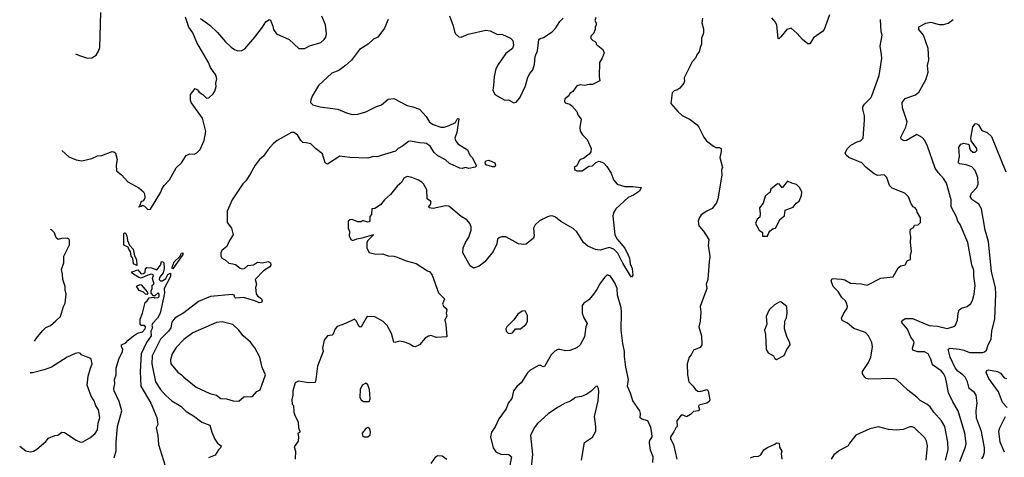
# Model space of a CAD drawing. Extents: x 1995161 to 2088924, y 769148 to 906007.
# Tile 301 of 335: x 2012402 to 2021176, y 890891 to 894792. Entities that reach past the tile are written whole.
import ezdxf

# ---------------------------------------------------------------- set-up
doc = ezdxf.new("R2010")
doc.units = 0

msp = doc.modelspace()

# ---------------------------------------------------------------- linework, layer by layer
at = {"layer": '0CON20XD'}
for points in [[(2012900, 894486.4), (2012934, 894474), (2013005, 894450), (2013045, 894453.3), (2013083, 894477), (2013105, 894512.5), (2013115.8, 894545), (2013126.2, 894855)], [(2012777.5, 893627), (2012838.6, 893568.6), (2012905, 893542), (2012955, 893534.4), (2013045.4, 893554.6), (2013095, 893577.1), (2013135, 893580.8), (2013225, 893616.7), (2013240, 893615), (2013255, 893602.5), (2013270, 893545), (2013260, 893495), (2013263.9, 893443.9), (2013309.3, 893409.3), (2013365, 893347.5), (2013463.6, 893293.6), (2013506.4, 893256.4), (2013515, 893240), (2013517.5, 893205), (2013511.7, 893188.3), (2013500, 893175), (2013485, 893170), (2013470, 893130), (2013462.5, 893125), (2013465, 893120), (2013470, 893130), (2013485, 893130), (2013495, 893137.5), (2013515, 893130), (2013545, 893100), (2013566.4, 893103.6), (2013660, 893255), (2013667.7, 893282.3), (2013688.8, 893315), (2013737.5, 893365), (2013795, 893471.2), (2013843.9, 893516.1), (2013885, 893580), (2013915, 893596.7), (2013955, 893594), (2013978.8, 893605), (2014010, 893635), (2014046.2, 893715), (2014060, 893795), (2014031.2, 893915), (2013931.2, 894055), (2013924, 894075), (2013922.5, 894125), (2013965, 894177.5), (2013985, 894167.5), (2014002.5, 894145), (2014035, 894123.8), (2014065, 894093.8), (2014087.5, 894095), (2014125, 894130), (2014141.2, 894155), (2014152, 894195), (2014150, 894225), (2014157.1, 894265), (2014148.3, 894298.3), (2014102.9, 894365), (2014085, 894408.8), (2013979.7, 894589.7), (2013946, 894675), (2013908, 894725), (2013878.8, 894815)], [(2015685, 894793.8), (2015651.8, 894715), (2015592.5, 894637.5), (2015555, 894618.6), (2015506.6, 894573.4), (2015429.2, 894525), (2015358.3, 894431.7), (2015305, 894383.1), (2015245, 894340), (2015184.3, 894315), (2015065.8, 894205), (2015008.9, 894111.1), (2014992, 894065), (2014994.2, 894054.2), (2015015, 894034.2), (2015075, 894015.7), (2015237.5, 893995), (2015315, 893960.6), (2015365, 893948.1), (2015415, 893950), (2015485, 893969.4), (2015582.2, 894017.8), (2015625, 894031.5), (2015685, 894084.3), (2015735, 894090), (2015855, 894026), (2015905, 894016), (2015964.1, 893994.1), (2016025, 893928.8), (2016055, 893878), (2016085, 893858.6), (2016153.6, 893833.6), (2016185, 893833.1), (2016229.8, 893850.2), (2016283.8, 893876.2), (2016300, 893905), (2016305, 893910), (2016315, 893907.5), (2016298, 893785), (2016280, 893735), (2016286, 893715), (2016306.7, 893686.7), (2016393, 893633), (2016412.5, 893585), (2016432.5, 893565), (2016470, 893495), (2016470, 893485), (2016461.7, 893478.3), (2016405, 893466.7), (2016375, 893473.3), (2016345, 893466), (2016325, 893469.2), (2016230.3, 893510.3), (2016195, 893543.8), (2016127, 893577), (2016095, 893608), (2016059.4, 893665), (2016027.3, 893687.2), (2016005, 893692.7), (2015965, 893693.1), (2015885, 893707.7), (2015865, 893705.4), (2015814, 893665), (2015775.4, 893644.6), (2015751.3, 893618.7), (2015585, 893569.2), (2015555, 893572.5), (2015505, 893557.5), (2015345, 893564.4), (2015255, 893575.6), (2015145, 893504.4), (2015125, 893516.7), (2015101.2, 893595), (2015036.7, 893645), (2014995, 893684.4), (2014955, 893695.6), (2014925, 893696), (2014906.2, 893715), (2014876, 893765), (2014845, 893786.7), (2014825, 893786.9), (2014696.2, 893715), (2014659.2, 893685), (2014615, 893635.8), (2014575.5, 893574.5), (2014537.5, 893545), (2014499.2, 893495), (2014456.2, 893415), (2014416, 893355), (2014390.3, 893329.7), (2014295.7, 893185), (2014250, 893085), (2014250.8, 892985), (2014288.8, 892935), (2014304.2, 892875), (2014272, 892825), (2014248.8, 892771.2), (2014203.8, 892735), (2014193.3, 892715), (2014193, 892687), (2014202.5, 892665), (2014231.4, 892651.4), (2014265, 892621.2), (2014300, 892615), (2014325, 892609.2), (2014365, 892577.5), (2014385, 892571.5), (2014404.5, 892575.5), (2014435, 892600), (2014485, 892607.5), (2014520.7, 892629.3), (2014565, 892624.2), (2014615, 892636.7), (2014636.7, 892625), (2014638.8, 892605), (2014630, 892590), (2014575, 892554), (2014500, 892475), (2014513.3, 892435), (2014503.6, 892403.6), (2014509.5, 892349.5), (2014521.9, 892331.9), (2014556.2, 892305), (2014563.8, 892285), (2014557.7, 892272.3), (2014535, 892266.7), (2014495.8, 892285.8), (2014395.5, 892315.5), (2014325, 892310), (2014318, 892315), (2014313.8, 892335), (2014295, 892341.5), (2014102.5, 892325), (2013995, 892281.4), (2013865, 892180.3), (2013785, 892131.9), (2013757.2, 892095), (2013749.7, 892045), (2013727.6, 892015), (2013655.3, 891945), (2013581.9, 891795), (2013579.7, 891725), (2013612.6, 891562.6), (2013657.8, 891495), (2013705, 891441.1), (2013756.7, 891395), (2013837.2, 891347.2), (2013885, 891300), (2013951.4, 891261.4), (2014025, 891204), (2014097.1, 891177.1), (2014113.8, 891115), (2014141.7, 891051.7), (2014165, 891017.5), (2014197.5, 890995), (2014192.5, 890975), (2014172.7, 890957.3), (2014145, 890909.2), (2014085, 890887.5)], [(2014012.9, 894802.9), (2014095, 894741.9), (2014165, 894678.6), (2014237.1, 894595), (2014287.2, 894547.2), (2014315, 894525.7), (2014345, 894512.9), (2014382.1, 894517.9), (2014406.6, 894533.4), (2014495.8, 894635), (2014566, 894725), (2014595, 894773.3), (2014625, 894792.5), (2014637, 894787), (2014657.5, 894735), (2014662.5, 894705), (2014690, 894665), (2014802.5, 894615), (2014890, 894535), (2014942.5, 894535), (2014985, 894558.1), (2015055, 894580), (2015085, 894589.2), (2015115, 894614), (2015128.6, 894635), (2015136.9, 894665), (2015125.6, 894745), (2015094.7, 894824.7)], [(2017535, 894812.5), (2017527.5, 894785), (2017537.5, 894765), (2017540, 894745), (2017530, 894725), (2017530, 894705), (2017515, 894670), (2017490, 894645), (2017490, 894625), (2017510, 894605), (2017525, 894600), (2017540, 894585), (2017540, 894575), (2017597.5, 894525), (2017610, 894495), (2017591.7, 894448.3), (2017568.3, 894411.7), (2017566.7, 894285), (2017571.7, 894248.3), (2017505, 894213.3), (2017475, 894213.3), (2017436, 894204), (2017395, 894210), (2017367.9, 894202.1), (2017329.3, 894150.7), (2017305, 894132.5), (2017296.2, 894113.8), (2017260, 894085), (2017257.5, 894065), (2017261.7, 894051.7), (2017305, 894037.5), (2017323, 894023), (2017367.5, 893975), (2017374.1, 893944.1), (2017405.7, 893905), (2017391.9, 893831.9), (2017395, 893797.5), (2017417.5, 893765), (2017459.2, 893725), (2017493.6, 893643.6), (2017490, 893615), (2017476.4, 893593.6), (2017426.1, 893553.9), (2017405, 893548.8), (2017386.2, 893535), (2017365, 893490), (2017343.3, 893475), (2017347.5, 893455), (2017365, 893443.3), (2017415, 893443.3), (2017473.9, 893486.1), (2017505, 893490), (2017535, 893517.5), (2017565, 893530), (2017605, 893516.7), (2017635, 893482.5), (2017671.2, 893425), (2017693, 893363), (2017725, 893326), (2017794.2, 893304.2), (2017865, 893304.4), (2017940, 893295), (2017925, 893263.3), (2017871.3, 893228.7), (2017825, 893208), (2017715, 893106.2), (2017695, 893077.5), (2017687.5, 893045), (2017704.3, 892875), (2017724.4, 892835), (2017794.5, 892754.5), (2017824.3, 892694.3), (2017836, 892665), (2017842, 892615), (2017858.8, 892575), (2017866.1, 892513.9), (2017855, 892497.5), (2017845, 892510), (2017775, 892621.9), (2017731.8, 892711.8), (2017697.2, 892747.2), (2017655, 892761.8), (2017575, 892738.2), (2017532.9, 892742.9), (2017465, 892774.6), (2017425.6, 892805), (2017365, 892901.1), (2017335, 892930.4), (2017223.4, 892993.4), (2017175, 893030.6), (2017155, 893040.8), (2017135, 893042.5), (2017105, 893035.6), (2017035, 892998.6), (2016995, 892963.3), (2016980, 892935), (2016985.6, 892865), (2016981.1, 892845), (2016915, 892791.8), (2016895, 892787.5), (2016846.7, 892795), (2016733.3, 892856.7), (2016695, 892856.2), (2016675, 892848.8), (2016660, 892835), (2016654, 892795), (2016622, 892725), (2016546.8, 892633.2), (2016495, 892593.8), (2016445, 892576.7), (2016415, 892597.5), (2016350, 892715), (2016352.3, 892757.7), (2016373, 892807), (2016405.5, 892854.5), (2016424.3, 892915), (2016425.6, 892945), (2016412.5, 892975), (2016387.6, 893007.6), (2016335, 893036.2), (2016225, 893130.4), (2016195, 893132), (2016085, 893109.2), (2016050, 893115), (2016047.5, 893125), (2016062.5, 893145), (2016067.5, 893165), (2016062.5, 893175), (2016033.8, 893195), (2016028.6, 893275), (2015998.7, 893328.7), (2015985, 893344.2), (2015955, 893360), (2015895, 893386.2), (2015855, 893393.8), (2015825, 893378.8), (2015806, 893345), (2015765, 893307.5), (2015706.4, 893233.6), (2015653.3, 893185), (2015618.3, 893141.7), (2015565, 893107.5), (2015540, 893105), (2015536.7, 893055), (2015523, 893037), (2015521.7, 892998.3), (2015515, 892990), (2015505, 892987.5), (2015465, 893000), (2015455, 893000), (2015445, 892990), (2015415, 892990), (2015365, 893010), (2015343, 893007), (2015330, 892995), (2015330, 892935), (2015340, 892905), (2015337.5, 892865), (2015351.4, 892831.4), (2015370, 892825), (2015405, 892838), (2015455, 892846)], [(2016231.2, 894825), (2016265.7, 894735.7), (2016275, 894687.5), (2016285, 894666.7), (2016315, 894640), (2016335, 894636.7), (2016397.7, 894662.3), (2016555, 894698), (2016595, 894691.2), (2016655, 894664), (2016705, 894658.8), (2016775.7, 894625.7), (2016796.7, 894605), (2016801.2, 894565), (2016793.3, 894535), (2016735, 894490), (2016665, 894393.3), (2016645, 894353.3), (2016628.6, 894285), (2016624, 894204), (2016617.5, 894165), (2016635, 894124.4), (2016725, 894075.5), (2016757.1, 894077.1), (2016805, 894050.6), (2016825, 894056), (2016858.6, 894095), (2016909.1, 894200.9), (2016930.9, 894279.1), (2016947.7, 894312.3), (2016975.7, 894345), (2016990, 894395), (2016995.8, 894464.2), (2017016.1, 894513.9), (2017027.5, 894615), (2017040, 894625), (2017068.3, 894631.7), (2017147.5, 894685), (2017180.5, 894719.5), (2017215, 894776.2), (2017243.8, 894805)], [(2018487.1, 894805), (2018480, 894765), (2018495, 894710), (2018495.7, 894675), (2018478, 894625), (2018476.1, 894573.9), (2018466.7, 894545), (2018456.1, 894503.9), (2018440, 894485), (2018425, 894447.5), (2018393.3, 894415), (2018323.8, 894275), (2018326.2, 894245), (2018320, 894225), (2018285, 894182.5), (2018257, 894163), (2018233, 894157), (2018215, 894140), (2018203.3, 894045), (2018265, 893972.5), (2018305, 893937.5), (2018375, 893902.5), (2018437.5, 893855), (2018453.6, 893833.6), (2018496.7, 893745), (2018522.3, 893712.3), (2018584.2, 893664.2), (2018605, 893653.8), (2018635, 893652.5), (2018652.5, 893642.5), (2018653, 893617), (2018640, 893565), (2018663.3, 893475), (2018656.7, 893455), (2018660, 893405), (2018623.9, 893196.1), (2018610.7, 893159.3), (2018571.7, 893108.3), (2018523.9, 893086.1), (2018475, 893052.5), (2018456.4, 893023.6), (2018447.5, 892995), (2018452.5, 892955), (2018495, 892907.5), (2018541.7, 892831.7), (2018538, 892775), (2018547.8, 892707.8), (2018552, 892675), (2018544.2, 892635.8), (2018533.3, 892475), (2018520, 892435), (2018526.2, 892395), (2018466.2, 892235), (2018472.5, 892185), (2018465.8, 892105), (2018452.5, 892055), (2018478.8, 891975), (2018479.2, 891895), (2018465, 891870), (2018407.5, 891845), (2018386.7, 891805), (2018366.7, 891785), (2018350, 891725), (2018351.2, 891625), (2018365, 891562.5), (2018403.9, 891523.9), (2018423.3, 891495), (2018445, 891480), (2018465, 891476.7), (2018526.2, 891496.2), (2018536.7, 891485), (2018551.2, 891405), (2018545, 891390), (2018525, 891373.3), (2018452.5, 891355), (2018450, 891345), (2018460, 891315), (2018450, 891305), (2018405, 891300), (2018378.3, 891271.7), (2018345, 891253.3), (2018315, 891267.5), (2018295, 891267.5), (2018257.5, 891215), (2018260, 891165), (2018247.5, 891155), (2018230.5, 891119.5), (2018202.5, 891075), (2018202.5, 891055), (2018227.5, 891005), (2018257.5, 890875)], [(2019618, 894835), (2019571.2, 894705), (2019555, 894686.7), (2019475, 894630), (2019443.6, 894576.4), (2019425, 894576.7), (2019377.5, 894615), (2019329.5, 894669.5), (2019275, 894717.5), (2019237.5, 894705), (2019185, 894640), (2019165, 894622.5), (2019160, 894625), (2019148.8, 894745), (2019135, 894772.5), (2019105, 894807.5)], [(2020651.8, 890865), (2020675, 890957.5), (2020673.8, 891025), (2020644.5, 891165), (2020615, 891217.1), (2020546.7, 891295), (2020515, 891340.6), (2020485, 891365.6), (2020425, 891398), (2020397.4, 891427.4), (2020315, 891490), (2020215, 891585.7), (2020185, 891594.3), (2019967.3, 891587.3), (2019945, 891594), (2019932, 891605), (2019913.3, 891635), (2019913.3, 891655), (2019966.2, 891735), (2019987.5, 891785), (2020002.5, 891875), (2019994.1, 891914.1), (2019966.2, 891975), (2019940, 892005), (2019835, 892040), (2019778.3, 892088.3), (2019730, 892110), (2019725, 892130), (2019746.2, 892175), (2019775, 892220), (2019777.5, 892235), (2019770, 892265), (2019759.2, 892285), (2019729.2, 892315), (2019695, 892370), (2019650.8, 892415), (2019634.2, 892465), (2019642.5, 892485), (2019725, 892480), (2019755, 892472), (2019805, 892444.4), (2019898.8, 892438.8), (2019955, 892426.7), (2020075, 892488.8), (2020185, 892498.8), (2020230.3, 892579.7), (2020255, 892596.7), (2020293, 892607), (2020313.6, 892646.4), (2020340, 892655), (2020340, 892695), (2020348.8, 892725), (2020338.8, 892805), (2020343.8, 892855), (2020337.5, 892895), (2020340, 892925), (2020365, 892940), (2020375, 892960), (2020407, 892963), (2020427.5, 892985), (2020427.5, 893025), (2020400, 893075), (2020397.5, 893095), (2020380, 893115), (2020363.6, 893123.6), (2020345, 893150), (2020323, 893213), (2020290, 893245), (2020175, 893290), (2020153.3, 893315), (2020127.5, 893385), (2020105, 893410), (2020047, 893403), (2020015, 893418.8), (2019944.3, 893475), (2019905, 893515.6), (2019790, 893565), (2019765.8, 893585), (2019756.2, 893605), (2019777, 893643), (2019807.7, 893672.3), (2019865, 893704), (2019895, 893712.9), (2019919.2, 893735), (2019930.8, 893895), (2019929.2, 893935), (2019914.3, 893995), (2019915.8, 894015), (2019930.7, 894039.3), (2019985, 894094), (2019995, 894113.3), (2020061.9, 894295), (2020083.5, 894445), (2020082.8, 894482.8), (2020069.2, 894555), (2020086, 894655), (2020078, 894685), (2020072.5, 894795)], [(2020778.4, 890855), (2020829.5, 890985), (2020835.5, 891015), (2020824.6, 891105), (2020764.5, 891305), (2020716.1, 891386.1), (2020678.1, 891465), (2020663.1, 891546.9), (2020652.4, 891602.4), (2020635, 891638.6), (2020613.3, 891663.3), (2020534.7, 891714.7), (2020522.2, 891765), (2020497.5, 891815), (2020465, 891830), (2020405, 891830.8), (2020360, 891845), (2020356.2, 891865), (2020371.2, 891915), (2020368.8, 891925), (2020343.2, 891963.2), (2020312.3, 892032.3), (2020260, 892095), (2020270, 892115), (2020291.7, 892128.3), (2020358.7, 892128.7), (2020505, 892066.4), (2020581.3, 892061.3), (2020665, 892040), (2020725, 892056.7), (2020740.7, 892069.3), (2020758.8, 892115), (2020764, 892175), (2020773.8, 892205), (2020795, 892222), (2020845, 892236.2), (2020876.8, 892263.2), (2020890.9, 892289.1), (2020907.1, 892345), (2020916.6, 892423.4), (2020904.5, 892505.5), (2020903.6, 892555), (2020886.1, 892606.1), (2020849.5, 892805), (2020781.4, 892965), (2020762.9, 892995), (2020750, 893035), (2020701.9, 893125), (2020702.2, 893185), (2020660, 893335), (2020635, 893375.8), (2020585, 893428.6), (2020558.5, 893468.5), (2020491.2, 893665), (2020466.5, 893716.5), (2020445, 893740.6), (2020395, 893768.6), (2020305, 893714.3), (2020281.9, 893711.9), (2020256.1, 893726.1), (2020253.8, 893745), (2020297.5, 893835), (2020309.5, 893880.5), (2020267.4, 894007.4), (2020266.9, 894055), (2020291.3, 894088.7), (2020385, 894121.2), (2020415, 894146.7), (2020476.2, 894255), (2020496.7, 894325), (2020491.2, 894385), (2020502, 894435), (2020495.9, 894534.1), (2020454.5, 894654.5), (2020413.8, 894705), (2020415, 894727.5), (2020475, 894760), (2020519.5, 894770.5), (2020595, 894748), (2020635, 894748.8), (2020675, 894760), (2020720, 894795)], [(2020975, 890879.1), (2020987.3, 890895), (2020998.8, 890935), (2020999.6, 890975), (2020972.1, 891122.1), (2020928.9, 891238.9), (2020925.4, 891304.6), (2020933.3, 891375), (2020924.2, 891444.2), (2020909.7, 891469.7), (2020862.9, 891505), (2020847.7, 891565), (2020825.4, 891605), (2020805, 891627.7), (2020760.3, 891660.3), (2020737.7, 891687.7), (2020692.9, 891785), (2020675.8, 891854.2), (2020694.6, 891865.4), (2020775, 891854.6), (2020815.4, 891845.4), (2020865, 891824.2), (2020985, 891826), (2020999.7, 891830.3), (2021015.8, 891845), (2021032, 891895), (2021060, 891945), (2021065.6, 892015), (2021092.5, 892125), (2021100.9, 892345), (2021095.7, 892405.7), (2021060.6, 892545), (2021035.5, 892815), (2021006.2, 892915), (2020972.5, 893105), (2020948, 893148), (2020885, 893188.8), (2020870.9, 893215), (2020884.4, 893245), (2020931.1, 893295), (2020941.8, 893325), (2020939.6, 893385), (2020916.4, 893446.4), (2020885, 893481.1), (2020835, 893498.9), (2020775, 893506), (2020766, 893515), (2020766, 893525), (2020776.9, 893573.1), (2020771.4, 893655), (2020787.3, 893682.7), (2020815, 893691.2), (2020855, 893682.5), (2020862.5, 893675), (2020866.2, 893645), (2020875, 893627.5), (2020895, 893611.2), (2020915, 893610), (2020931.2, 893625), (2020930, 893645), (2020881.7, 893711.7), (2020876.4, 893736.4), (2020895, 893837.5), (2020915, 893863.3), (2020925, 893866.2), (2020945, 893853.8), (2020975, 893804), (2021023.3, 893785), (2021060.7, 893750.7), (2021188.8, 893435)], [(2016615, 893479.2), (2016557, 893497), (2016550, 893515), (2016555.9, 893534.1), (2016581.2, 893541.2), (2016635.8, 893515.8), (2016642, 893495), (2016635, 893481.2), (2016615, 893479.2)], [(2019021.7, 892861.7), (2019065, 892862.5), (2019077.5, 892895), (2019090.5, 892909.5), (2019115, 892930), (2019137.5, 892935), (2019177.5, 893015), (2019217.5, 893045), (2019222.5, 893095), (2019295, 893121.2), (2019320, 893155), (2019346.2, 893175), (2019368, 893225), (2019370, 893255), (2019355, 893293.3), (2019325, 893323.3), (2019283.6, 893333.6), (2019245, 893353.3), (2019195, 893293.3), (2019172.5, 893325), (2019155, 893330), (2019095, 893280), (2019085, 893250), (2019073.6, 893246.4), (2019045, 893217.5), (2019027.5, 893155), (2018993.8, 893115), (2019000, 893065), (2018997, 893033), (2018972.5, 893015), (2018960, 892975), (2018992.5, 892915), (2019020, 892895), (2019021.7, 892861.7)], [(2012534.9, 891925.4), (2012560, 891965), (2012607.9, 892022.1), (2012635, 892048), (2012675, 892066.2), (2012722.7, 892107.3), (2012764.2, 892145.8), (2012792, 892235), (2012808, 892265), (2012816.2, 892345), (2012806, 892385), (2012806.2, 892415), (2012786, 892475), (2012783.8, 892525), (2012774.1, 892564.1), (2012794.2, 892625), (2012796.2, 892685), (2012846.7, 892785), (2012846.7, 892825), (2012842.5, 892835), (2012825, 892843.3), (2012775, 892841.2), (2012745, 892833.3), (2012727.7, 892847.7), (2012711.2, 892891.2), (2012685, 892918.8), (2012676.9, 892921.7)], [(2013445, 892600), (2013416, 892615), (2013409.4, 892665), (2013394.4, 892685), (2013390.6, 892725), (2013373.3, 892745), (2013367.5, 892765), (2013335, 892780), (2013328.9, 892788.9), (2013328.8, 892885), (2013335, 892893.3), (2013345, 892888.8), (2013355, 892866.2), (2013361.2, 892825), (2013381.7, 892781.7), (2013411.9, 892745), (2013426.1, 892686.1), (2013442.2, 892655), (2013445, 892600)], [(2015455, 892846), (2015557, 892877), (2015505, 892823.3), (2015495.8, 892804.2), (2015494.3, 892755), (2015515, 892716.7), (2015575, 892701.2), (2015635, 892703.8), (2015685, 892687.5), (2015735, 892684.3), (2015765, 892675.6), (2015845, 892642), (2015935, 892620), (2016035, 892553.3), (2016057.5, 892545), (2016077.5, 892515), (2016135, 892357.5), (2016186.7, 892305), (2016170, 892255), (2016177, 892237), (2016199.3, 892219.3), (2016206.7, 892205), (2016203.3, 892175), (2016208.3, 892151.7), (2016191.2, 892115), (2016200, 892075), (2016207.5, 891965), (2016115, 891960), (2016065.5, 891975.5), (2016045, 891971.8), (2016015, 891953.5), (2015965, 891893.5), (2015926.7, 891876.7), (2015908.3, 891878.3), (2015879.5, 891899.5), (2015835, 891916.7), (2015785, 891926.7), (2015745, 891913.3), (2015735, 891917.5), (2015713.8, 891995), (2015675.8, 892065.8), (2015640.5, 892100.5), (2015565, 892142.5), (2015505, 892145.8), (2015491.5, 892138.5), (2015445, 892054), (2015435, 892052), (2015425, 892058.8), (2015404.4, 892104.4), (2015385, 892123.8), (2015305, 892083.3), (2015231.7, 892058.3), (2015212.3, 892037.7), (2015195, 891987.5), (2015185, 891980), (2015145, 891973.8), (2015114.2, 891935.8), (2015100, 891865), (2015106.2, 891835), (2015054.2, 891705), (2015042, 891585), (2015033.3, 891556.7), (2014975, 891554), (2014885, 891571.2), (2014856.4, 891553.6), (2014836.7, 891485), (2014836.7, 891445), (2014826.7, 891405), (2014830, 891365), (2014841.7, 891351.7), (2014843.8, 891295), (2014855, 891267.5), (2014883.3, 891205), (2014886.7, 891155), (2014897.5, 891125), (2014895, 891110), (2014880, 891105), (2014887.5, 891075), (2014883.8, 891035), (2014848.8, 890985), (2014858, 890945), (2014856.7, 890875)], [(2013765, 892572.5), (2013760, 892575), (2013761.2, 892585), (2013778.8, 892635), (2013828.3, 892681.7), (2013845, 892710), (2013855, 892712.5), (2013855, 892697.5), (2013765, 892572.5)], [(2013242.2, 890887.8), (2013261.1, 890948.9), (2013260, 891025), (2013273.6, 891165), (2013312.9, 891305), (2013287.2, 891387.2), (2013243.2, 891485), (2013240.5, 891505), (2013249.7, 891545), (2013245.4, 891585), (2013261.1, 891625), (2013260.7, 891685), (2013284.7, 891765), (2013319.2, 891835), (2013321.2, 891855), (2013310, 891875), (2013307.5, 891895), (2013348.8, 891911.2), (2013368, 891935), (2013417.1, 891975), (2013451.8, 891998.2), (2013495, 892008.5), (2013520.8, 892035), (2013523.8, 892055), (2013515, 892066.2), (2013485, 892067.5), (2013475.6, 892075.6), (2013475, 892123.8), (2013496, 892175), (2013519.3, 892270.7), (2013537.5, 892285), (2013556.4, 892313.6), (2013598.3, 892318.3), (2013605, 892312.5), (2013635, 892316.2), (2013643.8, 892325), (2013645.6, 892345), (2013635, 892357.5), (2013605, 892330), (2013595, 892330), (2013572.5, 892355), (2013572.5, 892375), (2013582.5, 892395), (2013583, 892427), (2013600, 892435), (2013585.8, 892485), (2013595, 892516.7), (2013575, 892522.5), (2013544.4, 892515.6), (2013485, 892488), (2013463.3, 892493.3), (2013396.7, 892535), (2013404.4, 892545.6), (2013455, 892563.3), (2013485, 892526), (2013505, 892529.2), (2013518.9, 892541.1), (2013524.2, 892575), (2013535, 892584), (2013575, 892578.6), (2013625, 892561.2), (2013656.7, 892605), (2013665, 892636.7), (2013677.5, 892635), (2013686, 892625), (2013689.2, 892575), (2013679.2, 892535), (2013648.6, 892495), (2013645.8, 892475), (2013656.7, 892465), (2013675, 892463.1), (2013705, 892486), (2013720.6, 892519.4), (2013745, 892532.5), (2013745, 892502), (2013690, 892395), (2013691.3, 892355), (2013654.7, 892175.3), (2013628.7, 892131.3), (2013583.8, 892085), (2013579.6, 892065), (2013584.2, 892045.8), (2013571.8, 892015), (2013573.1, 891975), (2013531.9, 891915), (2013483.8, 891815), (2013476.7, 891655), (2013480.5, 891525), (2013568.9, 891375), (2013624, 891245), (2013633.8, 891185), (2013618.8, 891155), (2013633.8, 891085), (2013639.6, 891005), (2013698.2, 890815)], [(2018042.5, 890845), (2018047.5, 890895), (2018023.6, 890953.6), (2018013.6, 891016.4), (2018014.1, 891035.9), (2018036.7, 891075), (2018036.1, 891106.1), (2018026.4, 891156.4), (2018000, 891215), (2017945, 891231.2), (2017931.7, 891241.7), (2017933, 891283), (2017926.7, 891305), (2017864.1, 891394.1), (2017848.8, 891455), (2017818.8, 891525), (2017828, 891585), (2017803.1, 891695), (2017790.9, 891790.9), (2017791.2, 891835), (2017775.6, 891905), (2017760, 892025), (2017765.4, 892185.4), (2017761.2, 892225), (2017729.6, 892335), (2017724.6, 892395), (2017706.1, 892446.1), (2017665, 892506.2), (2017645, 892516.2), (2017635, 892513.3), (2017613.8, 892495), (2017571.2, 892438.8), (2017545, 892386.7), (2017505.8, 892334.2), (2017472.5, 892295), (2017427.5, 892265), (2017412.5, 892245), (2017412.5, 892175), (2017428, 892135), (2017457.5, 892085), (2017447.5, 892055), (2017436, 891965), (2017395.8, 891895), (2017365, 891868.1), (2017305, 891844), (2017265, 891838.8), (2017215, 891853.3), (2017197, 891853), (2017171.7, 891838.3), (2017136.7, 891805), (2017078.6, 891701.4), (2017065, 891698), (2017045, 891708.8), (2017025, 891710), (2016946.4, 891663.6), (2016926.7, 891645), (2016870, 891555), (2016835.8, 891524.2), (2016801.2, 891485), (2016786, 891415), (2016756, 891375), (2016735.7, 891324.3), (2016672, 891235), (2016638.3, 891161.7), (2016605.8, 891114.2), (2016596, 891075), (2016620, 890975), (2016645, 890941.2), (2016689.7, 890919.7), (2016760, 890915), (2016784.3, 890895), (2016760.5, 890775)], [(2013535, 892342.5), (2013523.9, 892343.9), (2013505, 892362.5), (2013467, 892377), (2013443.3, 892416.7), (2013475, 892432.5), (2013485, 892430), (2013537.5, 892365), (2013542.5, 892355), (2013535, 892342.5)], [(2019145, 891762.5), (2019215, 891797.5), (2019237.5, 891852.5), (2019266, 891895), (2019263.8, 891915), (2019240.5, 891960.5), (2019216.7, 892035), (2019218.8, 892105), (2019234.1, 892135.9), (2019241.2, 892175), (2019237.5, 892235), (2019185, 892276.7), (2019170, 892275), (2019129.3, 892250.7), (2019080, 892205), (2019053.8, 892145), (2019060.7, 892079.3), (2019038.8, 892025), (2019046.2, 891985), (2019052.7, 891852.7), (2019072.3, 891822.3), (2019120, 891795), (2019130.7, 891770.7), (2019145, 891762.5)], [(2016775, 891993.3), (2016795, 892002.5), (2016820, 892035), (2016865, 892036.7), (2016915, 892076.7), (2016927.5, 892105), (2016925.8, 892155), (2016905, 892196.7), (2016880, 892195), (2016842, 892168), (2016805, 892117.5), (2016741.2, 892055), (2016733.8, 892035), (2016737.5, 892015), (2016755, 891997.5), (2016775, 891993.3)], [(2014355, 891391.2), (2014398.3, 891431.7), (2014475.9, 891434.1), (2014515, 891477.5), (2014545, 891493.3), (2014591.2, 891625), (2014562, 891692), (2014542, 891785), (2014498.3, 891868.3), (2014457.6, 891917.6), (2014392.9, 891975), (2014355.6, 892025), (2014301.2, 892075), (2014205, 892100), (2014155, 892094.2), (2013945, 892001.4), (2013865, 891942), (2013795, 891868.6), (2013759.4, 891815), (2013745, 891760), (2013748.1, 891725), (2013810.2, 891650.2), (2013845, 891627.5), (2013865, 891606), (2013975, 891516.7), (2014095, 891460), (2014155.6, 891445.6), (2014195, 891415.8), (2014245, 891412.9), (2014305, 891396), (2014355, 891391.2)], [(2012401.7, 890991.7), (2012455, 890948.8), (2012495, 890938.8), (2012525, 890946.2), (2012555, 890964), (2012635, 891032.5), (2012658.9, 891061.1), (2012715, 891086), (2012741.7, 891088.3), (2012775.9, 891114.1), (2012801.4, 891111.4), (2012905, 891043.8), (2012945, 891026), (2012965, 891030), (2013026.4, 891063.6), (2013075, 891102.5), (2013094, 891135), (2013101.2, 891195), (2013116.2, 891245), (2013103.3, 891315), (2013080.5, 891350.5), (2013066.1, 891396.1), (2013040, 891435), (2013004, 891535), (2013011.2, 891615), (2013033.3, 891685), (2013046.7, 891725), (2013040, 891765), (2013025.9, 891775.9), (2012952.5, 891805), (2012945, 891817.5), (2012925, 891823.8), (2012895, 891818), (2012825, 891783.8), (2012685.6, 891694.4), (2012619.8, 891670.2), (2012516.4, 891643.6), (2012494.6, 891643.3)], [(2021201.5, 891335), (2021160.5, 891380.5), (2021122.7, 891475), (2021037.8, 891595), (2021012.6, 891647.4), (2021021.4, 891665), (2021035, 891670), (2021115, 891656), (2021142, 891642), (2021175, 891600.6), (2021195, 891592.2)], [(2015515, 891390), (2015526.2, 891413.8), (2015518.8, 891495), (2015505, 891537.5), (2015485, 891552.5), (2015455, 891533.3), (2015436, 891495), (2015434, 891425), (2015444.1, 891404.1), (2015465, 891390), (2015515, 891390)], [(2017409.4, 890865), (2017435.8, 891024.2), (2017505, 891071.2), (2017534.3, 891125), (2017536.9, 891165), (2017522.9, 891255), (2017555.8, 891395), (2017563.3, 891475), (2017560, 891505), (2017546.7, 891525), (2017535, 891523.8), (2017495, 891480), (2017455.9, 891454.1), (2017407, 891433), (2017355, 891424.3), (2017309.4, 891390.6), (2017263.3, 891375), (2017193.8, 891336.2), (2017111.4, 891278.6), (2017017.4, 891192.6), (2016985.8, 891155), (2016954.2, 891085), (2016972.2, 890915), (2016956.5, 890775)], [(2021177.4, 890937.4), (2021139.1, 891025), (2021127.8, 891125), (2021135, 891153.3), (2021185, 891253.8)], [(2015505, 891073.8), (2015525, 891092.5), (2015528.8, 891115), (2015522.5, 891145), (2015505, 891156.2), (2015485, 891148.8), (2015453.8, 891105), (2015456.4, 891086.4), (2015472.5, 891075), (2015505, 891073.8)], [(2020479.1, 890865), (2020490, 890995), (2020483.3, 891035), (2020467.1, 891065), (2020375, 891153.8), (2020355, 891162), (2020335, 891163.8), (2020275, 891140), (2020215, 891133.3), (2020145, 891140), (2020055, 891163.3), (2019976.1, 891143.9), (2019851.7, 891088.3), (2019795, 891017.5), (2019785, 890993.3), (2019706.9, 890953.1), (2019655.8, 890914.2), (2019633.3, 890875)], [(2018915, 890886.7), (2018945, 890897.5), (2018985, 890900), (2019006.4, 890913.6), (2019033.6, 890956.4), (2019065, 890980), (2019131.7, 891008.3), (2019145, 891020), (2019168.3, 891018.3), (2019173, 890983), (2019192.5, 890945), (2019187.5, 890925), (2019193.3, 890875)], [(2016068.8, 890835), (2016110, 890895), (2016125, 890906.7), (2016165, 890903.3), (2016207.5, 890875)]]:
    msp.add_lwpolyline(points, dxfattribs=at)

doc.saveas('drawing.dxf')
